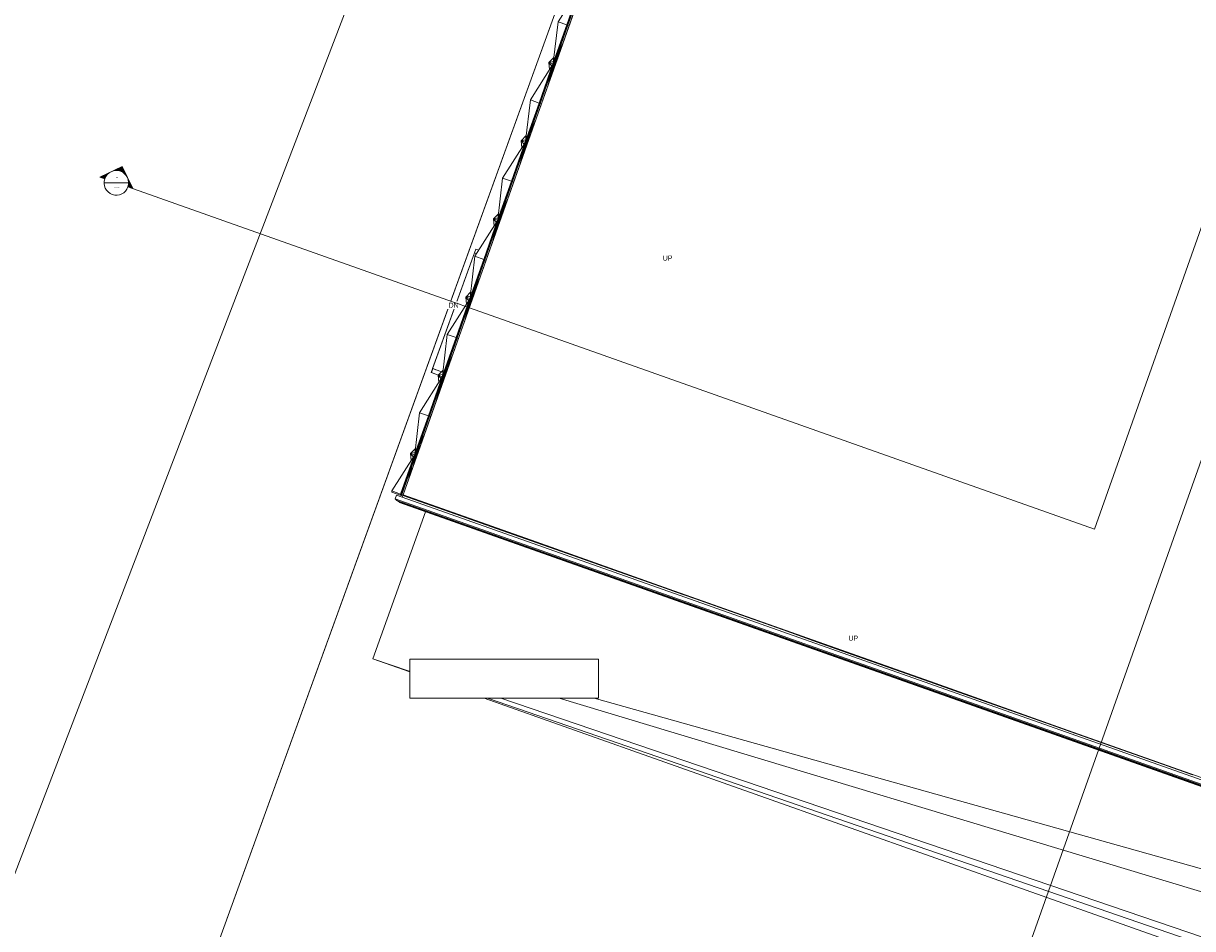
# Model space of a CAD drawing. Header units: inches. Extents: x 424 to 2043, y -237 to 445.
# Tile 956 of 965: x 1508 to 1565, y 103 to 147. Entities that reach past the tile are written whole.
import ezdxf

# ---------------------------------------------------------------- set-up
doc = ezdxf.new("R2010")
doc.units = ezdxf.units.IN
doc.header["$MEASUREMENT"] = 0
for name, color, linetype, lineweight in [('A-FLOR-LEVL', 51, 'Continuous', 9), ('A-FLOR-LEVL-TEXT', 2, 'Continuous', 9), ('A-GENM', 13, 'Continuous', 9), ('A-GLAZ-CURT', 52, 'Continuous', 9), ('A-GLAZ-CWMG', 51, 'Continuous', 9), ('A-ROOF', 132, 'Continuous', 9), ('A-WALL', 113, 'Continuous', 9), ('G-ANNO-SYMB', 111, 'Continuous', 9), ('S-STRS-IDEN', 31, 'Continuous', 9)]:
    doc.layers.add(name, color=color, linetype=linetype, lineweight=lineweight)
doc.styles.add('Arial', font='arial.ttf', dxfattribs={"height": 0.29506})
doc.styles.add('Arial_2', font='arial.ttf', dxfattribs={"height": 0.196707})

# ---------------------------------------------------------------- blocks, each defined once
blk = doc.blocks.new('Generic Models 1 - Generic Models 1-135348-Site')
at = {"layer": 'A-GENM'}
for p, q in [((-161.859, -5.604), (-161.868, -5.627)), ((-161.999, -5.992), (-164.572, -13.16)), ((-164.572, -13.16), (-162.799, -13.77)), ((-162.76, -13.801), (-164.572, -13.16)), ((-162.76, -13.778), (-162.76, -13.185)), ((-162.76, -13.185), (-153.56, -13.185)), ((-153.56, -13.185), (-153.56, -15.085)), ((-162.799, -13.77), (-162.76, -13.778)), ((-162.76, -13.784), (-162.799, -13.77)), ((-162.76, -13.784), (-162.76, -13.778)), ((-162.76, -13.801), (-162.76, -13.784)), ((-102.984, -34.963), (-159.134, -15.085)), ((-103.208, -34.289), (-158.981, -15.085)), ((-158.604, -15.085), (-158.981, -15.085)), ((-103.469, -33.776), (-158.319, -15.085)), ((-157.256, -15.085), (-158.319, -15.085)), ((-104.389, -30.489), (-155.484, -15.085)), ((-155.297, -15.085), (-155.484, -15.085)), ((-153.56, -15.085), (-153.771, -15.085)), ((-153.771, -15.085), (-104.565, -28.9))]:
    blk.add_line(p, q, dxfattribs=at)
blk = doc.blocks.new('Generic Models 2 - Generic Models 2-140614-Site')
at = {"layer": 'A-GENM'}
for p, q in [((-163.485, -5.361), (-163.418, -5.171)), ((-163.485, -5.361), (-104.551, -26.224)), ((-163.407, -5.439), (-163.485, -5.361)), ((-163.418, -5.171), (-104.484, -26.035)), ((-104.644, -26.242), (-163.407, -5.439)), ((-163.355, -5.49), (-163.344, -5.461)), ((-104.706, -26.253), (-163.355, -5.49)), ((-163.278, -5.539), (-163.272, -5.52)), ((-104.781, -26.248), (-163.278, -5.539))]:
    blk.add_line(p, q, dxfattribs=at)
blk = doc.blocks.new('Rectangular Mullion - 50 x 150mm-153547-Site')
at = {"layer": 'A-GLAZ-CWMG'}
blk.add_line((-163.136, -5.271), (-163.106, -5.189), dxfattribs=at)
blk = doc.blocks.new('Rectangular Mullion - 50 x 150mm-153548-Site')
at = {"layer": 'A-GLAZ-CWMG'}
for q in [(-163.136, -5.271), (-161.679, -5.694)]:
    blk.add_line((-163.106, -5.189), q, dxfattribs=at)
blk = doc.blocks.new('Rectangular Mullion - 50 x 150mm-153549-Site')
at = {"layer": 'A-GLAZ-CWMG'}
blk.add_line((-161.679, -5.694), (-160.252, -6.199), dxfattribs=at)
blk = doc.blocks.new('Rectangular Mullion - 50 x 150mm-153550-Site')
at = {"layer": 'A-GLAZ-CWMG'}
blk.add_line((-151.689, -9.231), (-150.262, -9.736), dxfattribs=at)
blk = doc.blocks.new('Rectangular Mullion - 50 x 150mm-153551-Site')
at = {"layer": 'A-GLAZ-CWMG'}
blk.add_line((-149.826, -9.89), (-148.835, -10.241), dxfattribs=at)
blk = doc.blocks.new('Rectangular Mullion - 50 x 150mm-153552-Site')
at = {"layer": 'A-GLAZ-CWMG'}
blk.add_line((-148.835, -10.241), (-147.407, -10.746), dxfattribs=at)
blk = doc.blocks.new('Rectangular Mullion - 50 x 150mm-153553-Site')
at = {"layer": 'A-GLAZ-CWMG'}
blk.add_line((-131.708, -16.304), (-130.281, -16.809), dxfattribs=at)
blk = doc.blocks.new('Rectangular Mullion - 50 x 150mm-153554-Site')
at = {"layer": 'A-GLAZ-CWMG'}
blk.add_line((-129.906, -16.942), (-128.854, -17.315), dxfattribs=at)
blk = doc.blocks.new('Rectangular Mullion - 50 x 150mm-153555-Site')
at = {"layer": 'A-GLAZ-CWMG'}
blk.add_line((-128.854, -17.315), (-127.427, -17.82), dxfattribs=at)
blk = doc.blocks.new('Rectangular Mullion - 50 x 150mm-153560-Site')
at = {"layer": 'A-GLAZ-CWMG'}
blk.add_line((-150.262, -9.736), (-149.826, -9.89), dxfattribs=at)
blk = doc.blocks.new('Rectangular Mullion - 50 x 150mm-153561-Site')
at = {"layer": 'A-GLAZ-CWMG'}
blk.add_line((-130.281, -16.809), (-129.906, -16.942), dxfattribs=at)
blk = doc.blocks.new('Family2 - Family2-V1-Site')
at = {"layer": 'A-GLAZ-CURT'}
for p, q in [((-138.242, 65.416), (-139.327, 63.705)), ((-138.242, 65.416), (-139.327, 63.705)), ((-138.225, 65.461), (-138.901, 63.554)), ((-138.879, 63.546), (-138.209, 65.438)), ((-138.844, 63.534), (-138.173, 65.43)), ((-138.495, 64.331), (-138.299, 65.073)), ((-138.276, 64.95), (-138.219, 65.301)), ((-138.227, 65.439), (-138.227, 65.432)), ((-138.227, 65.252), (-138.226, 65.091)), ((-138.222, 65.472), (-138.225, 65.462)), ((-138.208, 65.141), (-138.209, 65.329)), ((-138.198, 65.469), (-138.186, 65.504)), ((-138.167, 65.259), (-138.167, 65.463)), ((-138.901, 63.554), (-139.576, 61.647)), ((-139.56, 61.691), (-139.327, 63.705)), ((-139.56, 61.691), (-139.327, 63.705)), ((-139.549, 61.654), (-138.879, 63.546)), ((-139.516, 61.637), (-138.844, 63.534)), ((-139.327, 63.705), (-138.901, 63.554)), ((-139.327, 63.705), (-138.901, 63.554)), ((-138.879, 63.546), (-138.901, 63.554)), ((-138.844, 63.534), (-138.879, 63.546)), ((-138.844, 63.534), (-138.785, 63.513)), ((-138.844, 63.534), (-138.785, 63.513)), ((-139.075, 62.694), (-139.389, 61.994)), ((-139.576, 61.646), (-139.58, 61.635)), ((-139.572, 61.587), (-139.56, 61.622)), ((-139.558, 61.671), (-139.564, 61.664)), ((-139.532, 61.608), (-139.403, 61.766)), ((-139.48, 61.738), (-139.362, 61.884)), ((-139.296, 62.069), (-139.471, 61.764)), ((-139.344, 61.934), (-139.443, 61.812))]:
    blk.add_line(p, q, dxfattribs=at)
for points, knots in [([(-138.186, 65.504), (-138.188, 65.505), (-138.192, 65.505), (-138.196, 65.504), (-138.199, 65.503), (-138.202, 65.502), (-138.204, 65.5), (-138.207, 65.497), (-138.209, 65.495), (-138.211, 65.492), (-138.214, 65.489), (-138.216, 65.485), (-138.218, 65.481), (-138.22, 65.476), (-138.221, 65.473), (-138.222, 65.472)], [0, 0, 0, 0, 0.0833333, 0.125, 0.1458333, 0.1666667, 0.2083333, 0.2291667, 0.25, 0.2916667, 0.3125, 0.3333333, 0.375, 0.4166667, 0.4293296, 0.4293296, 0.4293296, 0.4293296]), ([(-138.174, 65.428), (-138.173, 65.43), (-138.171, 65.435), (-138.17, 65.441), (-138.168, 65.448), (-138.167, 65.456), (-138.167, 65.462), (-138.167, 65.468), (-138.168, 65.472), (-138.168, 65.477), (-138.169, 65.481), (-138.17, 65.485), (-138.171, 65.488), (-138.173, 65.491), (-138.174, 65.494), (-138.176, 65.497), (-138.18, 65.501), (-138.183, 65.503), (-138.186, 65.504)], [0.4166667, 0.4166667, 0.4166667, 0.4166667, 0.4583333, 0.5, 0.5416667, 0.5833333, 0.625, 0.6666667, 0.6875, 0.7083333, 0.75, 0.7708333, 0.7916667, 0.8333333, 0.8541667, 0.875, 0.9166667, 1, 1, 1, 1]), ([(-139.572, 61.587), (-139.575, 61.588), (-139.578, 61.59), (-139.581, 61.594), (-139.582, 61.597), (-139.583, 61.599), (-139.584, 61.602), (-139.584, 61.606), (-139.585, 61.609), (-139.585, 61.613), (-139.584, 61.617), (-139.584, 61.621), (-139.583, 61.626), (-139.581, 61.631), (-139.58, 61.634), (-139.58, 61.635)], [0, 0, 0, 0, 0.0833333, 0.125, 0.1458333, 0.1666667, 0.2083333, 0.2291667, 0.25, 0.2916667, 0.3125, 0.3333333, 0.375, 0.4166667, 0.4293296, 0.4293296, 0.4293296, 0.4293296]), ([(-139.515, 61.639), (-139.516, 61.637), (-139.517, 61.632), (-139.52, 61.626), (-139.524, 61.62), (-139.527, 61.614), (-139.532, 61.608), (-139.535, 61.604), (-139.538, 61.601), (-139.542, 61.598), (-139.545, 61.595), (-139.548, 61.593), (-139.551, 61.591), (-139.554, 61.589), (-139.557, 61.588), (-139.56, 61.587), (-139.566, 61.586), (-139.57, 61.587), (-139.572, 61.587)], [0.4166667, 0.4166667, 0.4166667, 0.4166667, 0.4583333, 0.5, 0.5416667, 0.5833333, 0.625, 0.6666667, 0.6875, 0.7083333, 0.75, 0.7708333, 0.7916667, 0.8333333, 0.8541667, 0.875, 0.9166667, 1, 1, 1, 1])]:
    blk.add_open_spline(points, degree=3, knots=knots, dxfattribs=at)
blk = doc.blocks.new('Family2 - Family2-V5-Site')
at = {"layer": 'A-GLAZ-CURT'}
for p, q in [((-138.178, 65.781), (-138.423, 65.531)), ((-138.178, 65.781), (-138.423, 65.531)), ((-138.129, 65.554), (-138.011, 65.699)), ((-137.993, 65.75), (-138.093, 65.627)), ((-138.201, 65.575), (-138.423, 65.531)), ((-138.423, 65.531), (-138.201, 65.575)), ((-138.279, 65.356), (-138.423, 65.531)), ((-138.423, 65.531), (-138.227, 65.462)), ((-138.423, 65.531), (-138.227, 65.462)), ((-138.423, 65.531), (-138.279, 65.356)), ((-138.39, 65.182), (-138.423, 65.531)), ((-138.39, 65.182), (-138.423, 65.531)), ((-138.208, 65.486), (-138.227, 65.462)), ((-138.227, 65.462), (-138.227, 65.432)), ((-138.227, 65.252), (-138.226, 65.091)), ((-138.209, 65.455), (-138.198, 65.469)), ((-138.209, 65.438), (-138.209, 65.455)), ((-138.208, 65.141), (-138.209, 65.329)), ((-138.168, 65.44), (-138.11, 65.42)), ((-138.168, 65.44), (-138.11, 65.42)), ((-138.167, 65.441), (-138.052, 65.582)), ((-138.167, 65.259), (-138.167, 65.441)), ((-138.167, 65.377), (-138.142, 65.329)), ((-138.128, 65.489), (-138.078, 65.51))]:
    blk.add_line(p, q, dxfattribs=at)
for points, knots in [([(-138.227, 65.462), (-138.227, 65.462), (-138.227, 65.462), (-138.227, 65.462), (-138.227, 65.462), (-138.227, 65.462), (-138.226, 65.462), (-138.225, 65.461), (-138.224, 65.461), (-138.223, 65.46), (-138.222, 65.46), (-138.22, 65.459), (-138.218, 65.459), (-138.215, 65.458), (-138.211, 65.456), (-138.209, 65.455)], [-0.4166667, -0.4166667, -0.4166667, -0.4166667, -0.3958333, -0.375, -0.3333333, -0.3125, -0.2916667, -0.25, -0.2291667, -0.2083333, -0.1666667, -0.1458333, -0.125, -0.0833333, 0, 0, 0, 0]), ([(-138.209, 65.455), (-138.207, 65.455), (-138.203, 65.453), (-138.198, 65.452), (-138.196, 65.451), (-138.193, 65.45), (-138.19, 65.449), (-138.188, 65.448), (-138.185, 65.447), (-138.183, 65.446), (-138.181, 65.445), (-138.179, 65.445), (-138.177, 65.444), (-138.175, 65.443), (-138.173, 65.443), (-138.171, 65.442), (-138.17, 65.441), (-138.168, 65.441), (-138.168, 65.441), (-138.167, 65.441), (-138.167, 65.441), (-138.167, 65.441), (-138.167, 65.441)], [-1, -1, -1, -1, -0.9166667, -0.875, -0.8541667, -0.8333333, -0.7916667, -0.7708333, -0.75, -0.7083333, -0.6875, -0.6666667, -0.625, -0.6041667, -0.5833333, -0.5416667, -0.5, -0.4583333, -0.4166667, -0.3958333, -0.375, -0.3333333, -0.3333333, -0.3333333, -0.3333333])]:
    blk.add_open_spline(points, degree=3, knots=knots, dxfattribs=at)
blk = doc.blocks.new('Family2 - Family2-V7-Site')
at = {"layer": 'A-GLAZ-CURT'}
for p, q in [((-162.491, -2.897), (-162.736, -3.147)), ((-162.491, -2.897), (-162.736, -3.147)), ((-162.515, -3.103), (-162.736, -3.147)), ((-162.736, -3.147), (-162.515, -3.103)), ((-162.592, -3.321), (-162.736, -3.147)), ((-162.736, -3.147), (-162.54, -3.216)), ((-162.736, -3.147), (-162.54, -3.216)), ((-162.736, -3.147), (-162.592, -3.321)), ((-162.703, -3.495), (-162.736, -3.147)), ((-162.703, -3.495), (-162.736, -3.147)), ((-162.521, -3.191), (-162.54, -3.216)), ((-162.54, -3.216), (-162.54, -3.246)), ((-162.522, -3.222), (-162.511, -3.208)), ((-162.522, -3.24), (-162.522, -3.222)), ((-162.521, -3.536), (-162.522, -3.349)), ((-162.481, -3.237), (-162.423, -3.258)), ((-162.481, -3.237), (-162.423, -3.258)), ((-162.481, -3.3), (-162.455, -3.348)), ((-162.48, -3.237), (-162.366, -3.096)), ((-162.48, -3.419), (-162.48, -3.237)), ((-162.442, -3.124), (-162.324, -2.979)), ((-162.441, -3.189), (-162.391, -3.168)), ((-162.306, -2.928), (-162.406, -3.05)), ((-162.54, -3.426), (-162.539, -3.587)), ((-162.535, -5.365), (-162.535, -5.372)), ((-162.48, -5.396), (-162.477, -5.385))]:
    blk.add_line(p, q, dxfattribs=at)
for points, knots in [([(-162.54, -3.216), (-162.54, -3.216), (-162.54, -3.216), (-162.54, -3.216), (-162.54, -3.216), (-162.54, -3.216), (-162.539, -3.216), (-162.539, -3.216), (-162.538, -3.217), (-162.536, -3.217), (-162.535, -3.218), (-162.533, -3.218), (-162.531, -3.219), (-162.528, -3.22), (-162.525, -3.221), (-162.522, -3.222)], [-0.4166667, -0.4166667, -0.4166667, -0.4166667, -0.3958333, -0.375, -0.3333333, -0.3125, -0.2916667, -0.25, -0.2291667, -0.2083333, -0.1666667, -0.1458333, -0.125, -0.0833333, 0, 0, 0, 0]), ([(-162.522, -3.222), (-162.52, -3.223), (-162.516, -3.224), (-162.511, -3.226), (-162.509, -3.227), (-162.506, -3.228), (-162.504, -3.229), (-162.501, -3.23), (-162.499, -3.231), (-162.496, -3.231), (-162.494, -3.232), (-162.492, -3.233), (-162.49, -3.234), (-162.488, -3.234), (-162.486, -3.235), (-162.485, -3.236), (-162.483, -3.236), (-162.481, -3.237), (-162.481, -3.237), (-162.48, -3.237), (-162.48, -3.237), (-162.48, -3.237), (-162.481, -3.237)], [-1, -1, -1, -1, -0.9166667, -0.875, -0.8541667, -0.8333333, -0.7916667, -0.7708333, -0.75, -0.7083333, -0.6875, -0.6666667, -0.625, -0.6041667, -0.5833333, -0.5416667, -0.5, -0.4583333, -0.4166667, -0.3958333, -0.375, -0.3333333, -0.3333333, -0.3333333, -0.3333333]), ([(-162.477, -5.385), (-162.478, -5.387), (-162.479, -5.392), (-162.481, -5.398), (-162.483, -5.404), (-162.485, -5.407), (-162.486, -5.408)], [0.5, 0.5, 0.5, 0.5, 0.5416667, 0.5833333, 0.625, 0.6545959, 0.6545959, 0.6545959, 0.6545959])]:
    blk.add_open_spline(points, degree=3, knots=knots, dxfattribs=at)
blk = doc.blocks.new('Generic Models 6 - Generic Models 6-166558-Site')
at = {"layer": 'A-GENM'}
for p, q in [((-153.56, -13.185), (-153.56, -15.085)), ((-162.76, -13.801), (-162.76, -15.085)), ((-158.981, -15.085), (-162.76, -15.085)), ((-158.319, -15.085), (-158.604, -15.085)), ((-155.484, -15.085), (-157.256, -15.085)), ((-153.771, -15.085), (-155.297, -15.085))]:
    blk.add_line(p, q, dxfattribs=at)
blk = doc.blocks.new('Generic Models 7 - Generic Models 7-166682-Site')
at = {"layer": 'A-GENM'}
for p, q in [((-140.703, 59.664), (-161.37, 2.634)), ((-161.728, 0.813), (-159.539, 6.827)), ((-159.539, 6.827), (-159.396, 6.775)), ((-161.37, 2.634), (-178.145, -43.658)), ((-161.372, 0.683), (-161.728, 0.813))]:
    blk.add_line(p, q, dxfattribs=at)
blk = doc.blocks.new('Generic Models 8 - Generic Models 8-168006-Site')
at = {"layer": 'A-GENM'}
for p, q in [((-114.68, 152.015), (-189.122, -42.095)), ((-178.145, -43.658), (-140.703, 59.664))]:
    blk.add_line(p, q, dxfattribs=at)
blk = doc.blocks.new('Generic Models 9 - Generic Models 9-169069-Site')
at = {"layer": 'A-GENM'}
blk.add_line((-189.122, -42.095), (-114.68, 152.015), dxfattribs=at)
blk = doc.blocks.new('Section - M_Section Head - Filled-1049-Site')
at = {"layer": 'G-ANNO-SYMB'}
h = blk.add_hatch(color=256, dxfattribs=at)
edge = h.paths.add_edge_path(flags=0)
edge.add_line((-0.006, 0.00849), (-0.006, 0.006))
edge.add_arc((-0.006, 0), 0.006, 90, 135)
edge.add_line((-0.01024, 0.00424), (-0.006, 0.00849))
h = blk.add_hatch(color=256, dxfattribs=at)
edge = h.paths.add_edge_path(flags=0)
edge.add_line((-0.006, 0.00849), (-0.00176, 0.00424))
edge.add_arc((-0.006, 0), 0.006, 45, 90)
edge.add_line((-0.006, 0.006), (-0.006, 0.00849))
h = blk.add_hatch(color=256, dxfattribs=at)
edge = h.paths.add_edge_path(flags=0)
edge.add_line((-0.01449, 0), (-0.01024, 0.00424))
edge.add_arc((-0.006, 0), 0.006, 135, 180)
edge.add_line((-0.012, 0), (-0.01449, 0))
h = blk.add_hatch(color=256, dxfattribs=at)
edge = h.paths.add_edge_path(flags=0)
edge.add_line((0.00249, 0), (0, 0))
edge.add_arc((-0.006, 0), 0.006, 360, 405)
edge.add_line((-0.00176, 0.00424), (0.00249, 0))
for p, q in [((-0.006, 0.00849), (-0.01449, 0)), ((-0.006, 0.00849), (-0.01024, 0.00424)), ((-0.006, 0.00849), (0.00249, 0)), ((-0.006, 0.006), (-0.006, 0.00849)), ((-0.006, 0.00849), (-0.006, 0.006)), ((-0.00176, 0.00424), (-0.006, 0.00849)), ((-0.01024, 0.00424), (-0.01449, 0)), ((-0.01449, 0), (-0.012, 0)), ((0.00249, 0), (-0.00176, 0.00424)), ((0, 0), (0.00249, 0)), ((-0.012, 0), (-0.01449, 0)), ((0, 0), (0.00249, 0))]:
    blk.add_line(p, q, dxfattribs=at)
for start, end in [(360, 180), (90, 135), (45, 90), (135, 180), (180, 360), (360, 45)]:
    blk.add_arc((-0.006, 0), 0.006, start, end, dxfattribs=at)

msp = doc.modelspace()

# ---------------------------------------------------------------- linework, layer by layer
at = {"layer": 'A-FLOR-LEVL'}
for p, q in [((1529.905, 135.918), (1527.853, 130.28)), ((1530.006, 135.881), (1529.905, 135.918)), ((1528.016, 130.221), (1527.853, 130.28))]:
    msp.add_line(p, q, dxfattribs=at)
at = {"layer": 'A-GLAZ-CURT'}
for p, q in [((1527.002, 126.071), (1527.014, 126.106)), ((1526.958, 126.018), (1525.873, 124.307)), ((1526.958, 126.018), (1525.873, 124.307)), ((1526.974, 126.063), (1526.299, 124.155)), ((1526.321, 124.148), (1526.99, 126.04)), ((1526.355, 124.135), (1527.027, 126.032)), ((1526.704, 124.932), (1526.9, 125.675)), ((1526.923, 125.552), (1526.981, 125.902)), ((1526.972, 126.041), (1526.972, 126.034)), ((1526.973, 125.854), (1526.973, 125.692)), ((1526.978, 126.074), (1526.974, 126.064)), ((1526.991, 125.743), (1526.991, 125.931)), ((1527.033, 125.861), (1527.032, 126.065)), ((1525.867, 124.254), (1525.873, 124.307)), ((1525.867, 124.254), (1525.873, 124.307)), ((1526.282, 124.108), (1525.867, 124.254)), ((1525.873, 124.307), (1526.299, 124.156)), ((1525.873, 124.307), (1526.299, 124.156)), ((1526.299, 124.155), (1526.282, 124.108)), ((1526.282, 124.108), (1526.304, 124.1)), ((1526.321, 124.148), (1526.299, 124.155)), ((1526.304, 124.1), (1526.321, 124.148)), ((1526.304, 124.1), (1526.338, 124.087)), ((1526.355, 124.135), (1526.321, 124.148)), ((1526.338, 124.087), (1526.355, 124.135)), ((1526.398, 124.066), (1526.338, 124.087)), ((1526.355, 124.135), (1526.414, 124.114)), ((1526.355, 124.135), (1526.414, 124.114)), ((1526.482, 124.091), (1526.472, 124.068)), ((1526.978, 123.915), (1526.963, 123.896)), ((1526.979, 123.888), (1526.996, 123.909)), ((1527.021, 123.873), (1527.038, 123.894))]:
    msp.add_line(p, q, dxfattribs=at)
for points, knots in [([(1527.014, 126.106), (1527.011, 126.107), (1527.008, 126.107), (1527.003, 126.106), (1527, 126.105), (1526.998, 126.103), (1526.995, 126.102), (1526.993, 126.099), (1526.99, 126.097), (1526.988, 126.094), (1526.986, 126.091), (1526.984, 126.087), (1526.981, 126.082), (1526.979, 126.078), (1526.978, 126.075), (1526.978, 126.074)], [0, 0, 0, 0, 0.0833333, 0.125, 0.1458333, 0.1666667, 0.2083333, 0.2291667, 0.25, 0.2916667, 0.3125, 0.3333333, 0.375, 0.4166667, 0.4293296, 0.4293296, 0.4293296, 0.4293296]), ([(1527.026, 126.03), (1527.027, 126.032), (1527.028, 126.036), (1527.03, 126.043), (1527.031, 126.05), (1527.032, 126.057), (1527.032, 126.064), (1527.032, 126.07), (1527.032, 126.074), (1527.031, 126.079), (1527.03, 126.083), (1527.029, 126.086), (1527.028, 126.09), (1527.027, 126.093), (1527.025, 126.096), (1527.023, 126.099), (1527.02, 126.103), (1527.016, 126.105), (1527.014, 126.106)], [0.4166667, 0.4166667, 0.4166667, 0.4166667, 0.4583333, 0.5, 0.5416667, 0.5833333, 0.625, 0.6666667, 0.6875, 0.7083333, 0.75, 0.7708333, 0.7916667, 0.8333333, 0.8541667, 0.875, 0.9166667, 1, 1, 1, 1])]:
    msp.add_open_spline(points, degree=3, knots=knots, dxfattribs=at)
at = {"layer": 'A-ROOF', "flags": 128}
for points in [[(1540.259, 163.222), (1538.721, 158.877), (1537.183, 154.532), (1535.644, 150.186), (1534.106, 145.841), (1532.568, 141.496), (1531.029, 137.15), (1529.491, 132.805), (1527.953, 128.46), (1526.414, 124.114)], [(1526.414, 124.114), (1532.906, 121.816), (1539.397, 119.518), (1545.888, 117.22), (1552.379, 114.922), (1558.87, 112.624), (1565.361, 110.326), (1571.852, 108.028), (1578.343, 105.731), (1584.835, 103.433)]]:
    msp.add_lwpolyline(points, dxfattribs=at)
at = {"layer": 'A-WALL'}
for p, q in [((1526.414, 124.114), (1540.259, 163.222)), ((1529.973, 136.106), (1529.905, 135.918)), ((1530.006, 135.881), (1529.905, 135.918)), ((1529.973, 136.106), (1530.116, 136.054)), ((1527.798, 130.087), (1527.867, 130.275)), ((1528.141, 129.962), (1527.798, 130.087)), ((1527.867, 130.275), (1528.295, 130.119))]:
    msp.add_line(p, q, dxfattribs=at)
at = {"layer": 'G-ANNO-SYMB'}
for p, q in [((1584.887, 180.979), (1552.638, 89.883)), ((1560.147, 122.445), (1567.775, 143.99)), ((1511.829, 139.338), (1513.029, 139.338))]:
    msp.add_line(p, q, dxfattribs=at)

# ---------------------------------------------------------------- block references
at = {"layer": 'A-GENM'}
for name in ['Generic Models 9 - Generic Models 9-169069-Site', 'Generic Models 8 - Generic Models 8-168006-Site', 'Generic Models 7 - Generic Models 7-166682-Site', 'Generic Models 1 - Generic Models 1-135348-Site', 'Generic Models 2 - Generic Models 2-140614-Site', 'Generic Models 6 - Generic Models 6-166558-Site']:
    msp.add_blockref(name, (1689.513, 129.279), dxfattribs=at)
at = {"layer": 'A-GLAZ-CURT'}
for name, p in [('Family2 - Family2-V1-Site', (1673.304, 83.494)), ('Family2 - Family2-V1-Site', (1671.953, 79.679)), ('Family2 - Family2-V5-Site', (1671.953, 79.679)), ('Family2 - Family2-V5-Site', (1670.602, 75.864)), ('Family2 - Family2-V1-Site', (1670.602, 75.864)), ('Family2 - Family2-V1-Site', (1669.252, 72.048)), ('Family2 - Family2-V5-Site', (1669.252, 72.048)), ('Family2 - Family2-V1-Site', (1667.901, 68.233)), ('Family2 - Family2-V5-Site', (1667.901, 68.233)), ('Family2 - Family2-V5-Site', (1666.55, 64.417)), ('Family2 - Family2-V1-Site', (1666.55, 64.417)), ('Family2 - Family2-V7-Site', (1689.513, 129.279))]:
    msp.add_blockref(name, p, dxfattribs=at)
at = {"layer": 'A-GLAZ-CWMG'}
for name, p in [('Rectangular Mullion - 50 x 150mm-153547-Site', (1689.513, 129.279)), ('Rectangular Mullion - 50 x 150mm-153548-Site', (1689.513, 129.279)), ('Rectangular Mullion - 50 x 150mm-153549-Site', (1689.513, 129.279)), ('Rectangular Mullion - 50 x 150mm-153549-Site', (1690.94, 128.774)), ('Rectangular Mullion - 50 x 150mm-153549-Site', (1692.367, 128.269)), ('Rectangular Mullion - 50 x 150mm-153549-Site', (1693.794, 127.764)), ('Rectangular Mullion - 50 x 150mm-153549-Site', (1695.221, 127.258)), ('Rectangular Mullion - 50 x 150mm-153549-Site', (1696.648, 126.753)), ('Rectangular Mullion - 50 x 150mm-153549-Site', (1698.076, 126.248)), ('Rectangular Mullion - 50 x 150mm-153550-Site', (1689.513, 129.279)), ('Rectangular Mullion - 50 x 150mm-153560-Site', (1689.513, 129.279)), ('Rectangular Mullion - 50 x 150mm-153551-Site', (1689.513, 129.279)), ('Rectangular Mullion - 50 x 150mm-153552-Site', (1689.513, 129.279)), ('Rectangular Mullion - 50 x 150mm-153549-Site', (1703.784, 124.227)), ('Rectangular Mullion - 50 x 150mm-153549-Site', (1705.212, 123.722)), ('Rectangular Mullion - 50 x 150mm-153549-Site', (1706.639, 123.216)), ('Rectangular Mullion - 50 x 150mm-153549-Site', (1708.066, 122.711)), ('Rectangular Mullion - 50 x 150mm-153549-Site', (1709.493, 122.206)), ('Rectangular Mullion - 50 x 150mm-153549-Site', (1710.92, 121.701)), ('Rectangular Mullion - 50 x 150mm-153549-Site', (1712.347, 121.195)), ('Rectangular Mullion - 50 x 150mm-153549-Site', (1713.775, 120.69)), ('Rectangular Mullion - 50 x 150mm-153549-Site', (1715.202, 120.185)), ('Rectangular Mullion - 50 x 150mm-153549-Site', (1716.629, 119.68)), ('Rectangular Mullion - 50 x 150mm-153549-Site', (1718.056, 119.174)), ('Rectangular Mullion - 50 x 150mm-153553-Site', (1689.513, 129.279)), ('Rectangular Mullion - 50 x 150mm-153561-Site', (1689.513, 129.279)), ('Rectangular Mullion - 50 x 150mm-153554-Site', (1689.513, 129.279)), ('Rectangular Mullion - 50 x 150mm-153555-Site', (1689.513, 129.279)), ('Rectangular Mullion - 50 x 150mm-153549-Site', (1723.765, 117.153)), ('Rectangular Mullion - 50 x 150mm-153549-Site', (1725.192, 116.648))]:
    msp.add_blockref(name, p, dxfattribs=at)
at = {"layer": 'G-ANNO-SYMB', "xscale": 99.99999999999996, "yscale": 99.99999999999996, "zscale": 99.99999999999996, "rotation": 340.5050753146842}
msp.add_blockref('Section - M_Section Head - Filled-1049-Site', (1512.994, 139.138), dxfattribs=at)

# ---------------------------------------------------------------- texts
at = {"layer": 'G-ANNO-SYMB', "attachment_point": 2, "line_spacing_factor": 0.938532, "style": 'Arial_2'}
for s, insert, char_height, width in [('\\fArial|b0|i0|c178|p34|;-', (1512.454, 139.729), 0.19671, 0.10799), ('---', (1512.454, 139.23), 0.1967, 0.32398)]:
    msp.add_mtext(s, dxfattribs=dict(at, insert=insert, char_height=char_height, width=width))

# ---------------------------------------------------------------- next in the draw order: texts
at = {"layer": 'A-FLOR-LEVL-TEXT', "insert": (1528.633, 133.491), "char_height": 0.2459, "width": 0.59077, "attachment_point": 1, "line_spacing_factor": 0.938532, "style": 'Arial', "bg_fill": 3, "box_fill_scale": 1.25, "bg_fill_color": 0, "bg_fill_transparency": 0}
msp.add_mtext('DN', dxfattribs=at)
at = {"layer": 'S-STRS-IDEN', "char_height": 0.2459, "width": 0.56769, "attachment_point": 1, "line_spacing_factor": 0.938532, "style": 'Arial', "bg_fill": 3, "box_fill_scale": 1.25, "bg_fill_color": 0, "bg_fill_transparency": 0}
for insert in [(1539.084, 135.792), (1548.146, 117.246)]:
    msp.add_mtext('UP', dxfattribs=dict(at, insert=insert))

# ---------------------------------------------------------------- next in the draw order: linework, layer by layer
at = {"layer": 'G-ANNO-SYMB'}
msp.add_line((1512.994, 139.138), (1560.147, 122.445), dxfattribs=at)

doc.saveas('drawing.dxf')
